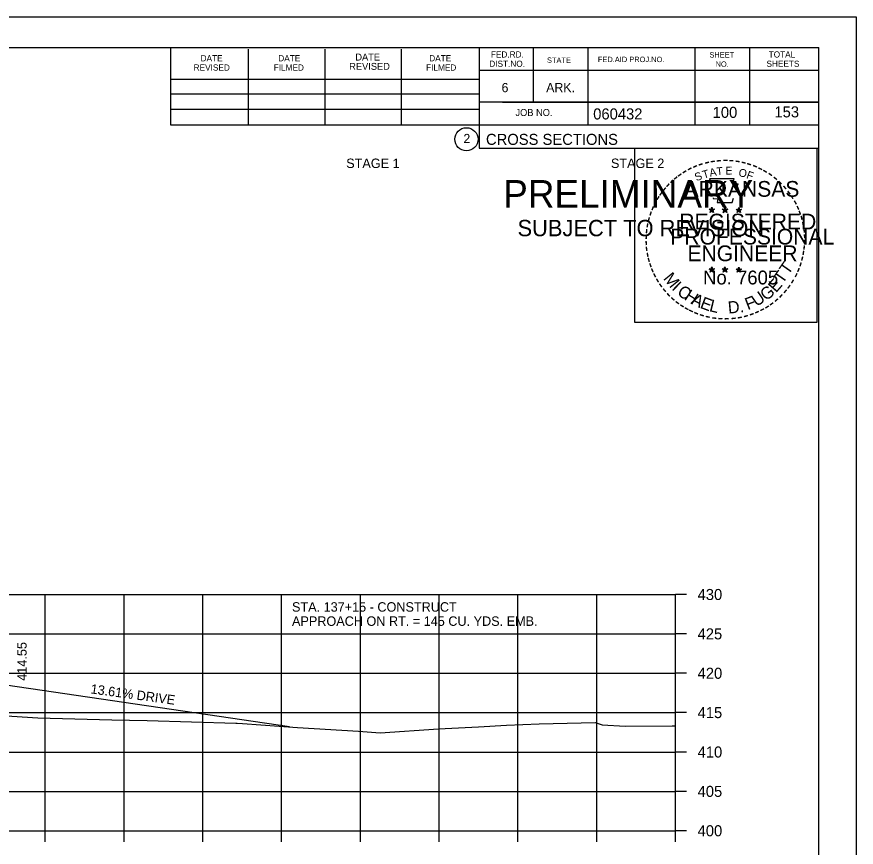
# Model space of a CAD drawing. Extents: x 1538688 to 1540766, y 656250 to 671912.
# Drawn here: x 1538914.6 to 1539021.1, y 661779.2 to 661884.7 of the extents above; entities that cross this region are included whole.
import ezdxf

# ---------------------------------------------------------------- set-up
doc = ezdxf.new("R2010")
doc.units = 0
for name, color, linetype in [('16', 7, 'Continuous'), ('18', 7, 'Continuous'), ('22', 7, 'Continuous'), ('26', 7, 'Continuous'), ('41', 7, 'Continuous'), ('7', 7, 'Continuous'), ('8', 7, 'Continuous'), ('9', 7, 'Continuous'), ('Borings', 7, 'Continuous'), ('Default', 7, 'Continuous'), ('Horizontal Alignment', 7, 'Continuous'), ('RipRap', 7, 'Continuous')]:
    doc.layers.add(name, color=color, linetype=linetype)

msp = doc.modelspace()

# ---------------------------------------------------------------- linework, layer by layer
at = {"layer": '16'}
msp.add_line((1538949.17, 661794.51), (1538913.16, 661799.81), dxfattribs=at)
at = {"layer": '18'}
msp.add_lwpolyline([(1538908.63, 661796.24), (1538917.25, 661795.66), (1538926.63, 661795.41), (1538931.1, 661795.35), (1538942.35, 661795), (1538942.54, 661794.98), (1538943.23, 661794.97), (1538950.2, 661794.43), (1538957.92, 661793.96), (1538960.7, 661793.78), (1538968.08, 661794.28), (1538973.15, 661794.53), (1538976.72, 661794.75), (1538980.89, 661794.92), (1538987.98, 661795.07), (1538988.87, 661794.8), (1538991.8, 661794.63), (1538997.75, 661794.67), (1538998.18, 661794.67)], dxfattribs=at)
at = {"layer": '22'}
for p, q in [((1538718.18, 661811.33), (1538998.18, 661811.33)), ((1538918.18, 661781.33), (1538918.18, 661811.33)), ((1538928.18, 661781.33), (1538928.18, 661811.33)), ((1538938.18, 661781.33), (1538938.18, 661811.33)), ((1538948.18, 661781.33), (1538948.18, 661811.33)), ((1538958.18, 661781.33), (1538958.18, 661811.33)), ((1538968.18, 661781.33), (1538968.18, 661811.33)), ((1538978.18, 661781.33), (1538978.18, 661811.33)), ((1538988.18, 661781.33), (1538988.18, 661811.33)), ((1538998.18, 661781.33), (1538998.18, 661811.33)), ((1538718.18, 661806.33), (1538998.18, 661806.33)), ((1538718.18, 661801.33), (1538998.18, 661801.33)), ((1538718.18, 661796.33), (1538998.18, 661796.33)), ((1538718.18, 661791.33), (1538998.18, 661791.33)), ((1538718.18, 661786.33), (1538998.18, 661786.33)), ((1538718.18, 661781.33), (1538998.18, 661781.33))]:
    msp.add_line(p, q, dxfattribs=at)
at = {"layer": '26'}
msp.add_line((1538687.78, 661884.68), (1539021.11, 661884.68), dxfattribs=at)
for points in [[(1538687.77, 661884.68), (1539021.11, 661884.68), (1539021.11, 661671.35), (1538687.77, 661671.35)], [(1538993.03, 661868.02), (1539016.13, 661868.02), (1539016.13, 661845.87), (1538993.03, 661845.87)]]:
    msp.add_lwpolyline(points, close=True, dxfattribs=at)
at = {"layer": '8'}
for p, q in [((1539002.79, 661860.49), (1539002.75, 661860.24)), ((1539002.79, 661860.13), (1539002.79, 661860.49)), ((1539002.79, 661860.49), (1539002.84, 661860.24)), ((1539004.46, 661860.49), (1539004.42, 661860.24)), ((1539004.46, 661860.13), (1539004.46, 661860.49)), ((1539004.46, 661860.49), (1539004.51, 661860.24)), ((1539006.22, 661860.48), (1539006.18, 661860.23)), ((1539006.22, 661860.11), (1539006.22, 661860.48)), ((1539006.22, 661860.48), (1539006.27, 661860.23)), ((1539002.44, 661860.24), (1539002.79, 661860.13)), ((1539002.44, 661860.24), (1539002.69, 661860.19)), ((1539002.44, 661860.24), (1539002.68, 661860.11)), ((1539002.57, 661859.83), (1539002.79, 661860.13)), ((1539002.57, 661859.83), (1539002.7, 661860.07)), ((1539002.57, 661859.83), (1539002.79, 661860.05)), ((1539003.13, 661860.24), (1539002.79, 661860.13)), ((1539003, 661859.83), (1539002.79, 661860.13)), ((1539003, 661859.83), (1539002.79, 661860.04)), ((1539003.13, 661860.24), (1539002.85, 661860.19)), ((1539003, 661859.83), (1539002.86, 661860.12)), ((1539003.13, 661860.24), (1539002.93, 661860.13)), ((1539004.11, 661860.24), (1539004.46, 661860.13)), ((1539004.11, 661860.24), (1539004.36, 661860.19)), ((1539004.11, 661860.24), (1539004.35, 661860.11)), ((1539004.24, 661859.83), (1539004.46, 661860.13)), ((1539004.24, 661859.83), (1539004.37, 661860.07)), ((1539004.24, 661859.83), (1539004.46, 661860.05)), ((1539004.8, 661860.24), (1539004.46, 661860.13)), ((1539004.67, 661859.83), (1539004.46, 661860.13)), ((1539004.67, 661859.83), (1539004.46, 661860.04)), ((1539004.8, 661860.24), (1539004.52, 661860.19)), ((1539004.67, 661859.83), (1539004.53, 661860.12)), ((1539004.8, 661860.24), (1539004.6, 661860.13)), ((1539005.87, 661860.22), (1539006.22, 661860.11)), ((1539005.87, 661860.22), (1539006.13, 661860.18)), ((1539005.87, 661860.22), (1539006.11, 661860.1)), ((1539006.01, 661859.82), (1539006.22, 661860.11)), ((1539006.01, 661859.82), (1539006.13, 661860.06)), ((1539006.01, 661859.82), (1539006.22, 661860.03)), ((1539006.57, 661860.22), (1539006.22, 661860.11)), ((1539006.43, 661859.82), (1539006.22, 661860.11)), ((1539006.43, 661859.82), (1539006.22, 661860.03)), ((1539006.57, 661860.22), (1539006.28, 661860.18)), ((1539006.43, 661859.82), (1539006.3, 661860.11)), ((1539006.57, 661860.22), (1539006.36, 661860.12)), ((1539002.78, 661852.92), (1539002.74, 661852.67)), ((1539002.78, 661852.55), (1539002.78, 661852.92)), ((1539002.78, 661852.92), (1539002.83, 661852.67)), ((1539004.45, 661852.92), (1539004.41, 661852.67)), ((1539004.45, 661852.55), (1539004.45, 661852.92)), ((1539004.45, 661852.92), (1539004.5, 661852.67)), ((1539006.22, 661852.91), (1539006.18, 661852.66)), ((1539006.22, 661852.54), (1539006.22, 661852.91)), ((1539006.22, 661852.91), (1539006.27, 661852.66)), ((1539002.43, 661852.66), (1539002.78, 661852.55)), ((1539002.43, 661852.66), (1539002.69, 661852.62)), ((1539002.43, 661852.66), (1539002.67, 661852.54)), ((1539002.57, 661852.26), (1539002.78, 661852.55)), ((1539002.57, 661852.26), (1539002.69, 661852.5)), ((1539002.57, 661852.26), (1539002.78, 661852.47)), ((1539003.13, 661852.66), (1539002.78, 661852.55)), ((1539003, 661852.26), (1539002.78, 661852.55)), ((1539003, 661852.26), (1539002.78, 661852.47)), ((1539003.13, 661852.66), (1539002.84, 661852.61)), ((1539003, 661852.26), (1539002.86, 661852.55)), ((1539003.13, 661852.66), (1539002.93, 661852.56)), ((1539004.1, 661852.66), (1539004.45, 661852.55)), ((1539004.1, 661852.66), (1539004.36, 661852.62)), ((1539004.1, 661852.66), (1539004.34, 661852.54)), ((1539004.24, 661852.26), (1539004.45, 661852.55)), ((1539004.24, 661852.26), (1539004.36, 661852.5)), ((1539004.24, 661852.26), (1539004.45, 661852.47)), ((1539004.8, 661852.66), (1539004.45, 661852.55)), ((1539004.67, 661852.26), (1539004.45, 661852.55)), ((1539004.67, 661852.26), (1539004.45, 661852.47)), ((1539004.8, 661852.66), (1539004.51, 661852.61)), ((1539004.67, 661852.26), (1539004.53, 661852.55)), ((1539004.8, 661852.66), (1539004.6, 661852.56)), ((1539005.87, 661852.65), (1539006.22, 661852.54)), ((1539005.87, 661852.65), (1539006.12, 661852.61)), ((1539005.87, 661852.65), (1539006.11, 661852.53)), ((1539006, 661852.25), (1539006.22, 661852.54)), ((1539006, 661852.25), (1539006.13, 661852.49)), ((1539006, 661852.25), (1539006.22, 661852.46)), ((1539006.57, 661852.65), (1539006.22, 661852.54)), ((1539006.43, 661852.25), (1539006.22, 661852.54)), ((1539006.43, 661852.25), (1539006.22, 661852.46)), ((1539006.57, 661852.65), (1539006.28, 661852.6)), ((1539006.43, 661852.25), (1539006.3, 661852.54)), ((1539006.57, 661852.65), (1539006.36, 661852.55))]:
    msp.add_line(p, q, dxfattribs=at)
for points in [[(1539002.48, 661864.11), (1539002.75, 661863.29)], [(1539005.99, 661863.19), (1539006.13, 661863.48), (1539005.45, 661863.45), (1539005.6, 661864.11), (1539002.48, 661864.11)], [(1539002.97, 661861.69), (1539002.97, 661861.6), (1539003.53, 661861.59), (1539003.48, 661861.11), (1539005.35, 661861.11), (1539005.55, 661861.65)], [(1539002.79, 661860.49), (1539003, 661859.83), (1539002.44, 661860.24), (1539003.13, 661860.24), (1539002.57, 661859.83), (1539002.79, 661860.49)], [(1539004.46, 661860.49), (1539004.67, 661859.83), (1539004.11, 661860.24), (1539004.8, 661860.24), (1539004.24, 661859.83), (1539004.46, 661860.49)], [(1539006.22, 661860.48), (1539006.43, 661859.82), (1539005.87, 661860.22), (1539006.57, 661860.22), (1539006.01, 661859.82), (1539006.22, 661860.48)], [(1539002.78, 661852.92), (1539003, 661852.26), (1539002.43, 661852.66), (1539003.13, 661852.66), (1539002.57, 661852.26), (1539002.78, 661852.92)], [(1539004.45, 661852.92), (1539004.67, 661852.26), (1539004.1, 661852.66), (1539004.8, 661852.66), (1539004.24, 661852.26), (1539004.45, 661852.92)], [(1539006.22, 661852.91), (1539006.43, 661852.25), (1539005.87, 661852.65), (1539006.57, 661852.65), (1539006, 661852.25), (1539006.22, 661852.91)]]:
    msp.add_lwpolyline(points, dxfattribs=at)
for centre, radius in [((1539002.79, 661860.13), 0.172), ((1539002.79, 661860.13), 0.145), ((1539004.46, 661860.13), 0.172), ((1539004.46, 661860.13), 0.145), ((1539006.22, 661860.11), 0.172), ((1539002.79, 661860.13), 0.116), ((1539002.79, 661860.13), 0.0991), ((1539002.79, 661860.13), 0.0747), ((1539002.79, 661860.13), 0.0495), ((1539002.79, 661860.13), 0.0296), ((1539004.46, 661860.13), 0.116), ((1539004.46, 661860.13), 0.0991), ((1539004.46, 661860.13), 0.0747), ((1539004.46, 661860.13), 0.0495), ((1539004.46, 661860.13), 0.0296), ((1539006.22, 661860.11), 0.145), ((1539006.22, 661860.11), 0.116), ((1539006.22, 661860.11), 0.0991), ((1539006.22, 661860.11), 0.0747), ((1539006.22, 661860.11), 0.0495), ((1539006.22, 661860.11), 0.0296), ((1539002.78, 661852.55), 0.172), ((1539002.78, 661852.55), 0.145), ((1539002.78, 661852.55), 0.116), ((1539002.78, 661852.55), 0.0991), ((1539002.78, 661852.55), 0.0747), ((1539002.78, 661852.55), 0.0495), ((1539002.78, 661852.55), 0.0296), ((1539004.45, 661852.55), 0.172), ((1539004.45, 661852.55), 0.145), ((1539004.45, 661852.55), 0.116), ((1539004.45, 661852.55), 0.0991), ((1539004.45, 661852.55), 0.0747), ((1539004.45, 661852.55), 0.0495), ((1539004.45, 661852.55), 0.0296), ((1539006.22, 661852.54), 0.172), ((1539006.22, 661852.54), 0.145), ((1539006.22, 661852.54), 0.116), ((1539006.22, 661852.54), 0.0991), ((1539006.22, 661852.54), 0.0747), ((1539006.22, 661852.54), 0.0495), ((1539006.22, 661852.54), 0.0296)]:
    msp.add_circle(centre, radius, dxfattribs=at)
at = {"layer": 'Borings'}
for p, q in [((1538998.18, 661781.33), (1538998.18, 661811.33)), ((1538999.58, 661811.33), (1538998.18, 661811.33)), ((1538999.58, 661806.33), (1538998.18, 661806.33)), ((1538999.58, 661801.33), (1538998.18, 661801.33)), ((1538999.58, 661796.33), (1538998.18, 661796.33)), ((1538999.58, 661791.33), (1538998.18, 661791.33)), ((1538999.58, 661786.33), (1538998.18, 661786.33)), ((1538718.18, 661781.33), (1538998.18, 661781.33)), ((1538918.18, 661779.93), (1538918.18, 661781.33)), ((1538928.18, 661779.93), (1538928.18, 661781.33)), ((1538938.18, 661779.93), (1538938.18, 661781.33)), ((1538948.18, 661779.93), (1538948.18, 661781.33)), ((1538958.18, 661779.93), (1538958.18, 661781.33)), ((1538968.18, 661779.93), (1538968.18, 661781.33)), ((1538978.18, 661779.93), (1538978.18, 661781.33)), ((1538988.18, 661779.93), (1538988.18, 661781.33)), ((1538998.18, 661779.93), (1538998.18, 661781.33)), ((1538999.58, 661781.33), (1538998.18, 661781.33))]:
    msp.add_line(p, q, dxfattribs=at)
at = {"layer": 'RipRap'}
for p, q in [((1538700.18, 661880.79), (1539016.36, 661880.79)), ((1538934.1, 661870.91), (1538934.1, 661880.79)), ((1538943.96, 661870.91), (1538943.96, 661880.59)), ((1538953.72, 661870.91), (1538953.72, 661880.59)), ((1538963.4, 661870.91), (1538963.4, 661880.59)), ((1538973.26, 661880.79), (1538973.26, 661867.99)), ((1538980.1, 661880.79), (1538980.1, 661873.85)), ((1538987.04, 661880.79), (1538987.04, 661870.91)), ((1539000.62, 661880.79), (1539000.62, 661870.91)), ((1539007.56, 661880.79), (1539007.56, 661870.91)), ((1539016.36, 661675.33), (1539016.36, 661880.79)), ((1539016.36, 661877.85), (1538973.26, 661877.85)), ((1539016.36, 661877.87), (1539016.36, 661877.87)), ((1538934.1, 661876.77), (1538973.26, 661876.77)), ((1538934.1, 661874.91), (1538973.26, 661874.91)), ((1539016.36, 661873.85), (1538973.26, 661873.85)), ((1538976.22, 661873.85), (1539016.36, 661873.85)), ((1538934.1, 661870.91), (1538934.1, 661872.97)), ((1538934.1, 661872.97), (1538973.26, 661872.97)), ((1539016.36, 661870.91), (1538934.1, 661870.91)), ((1538973.26, 661867.99), (1539016.36, 661867.99))]:
    msp.add_line(p, q, dxfattribs=at)
msp.add_circle((1538971.64, 661869.13), 1.47, dxfattribs=at)

# ---------------------------------------------------------------- texts
at = {"layer": '16'}
msp.add_text('13.61% DRIVE', height=1.2, rotation=352.2472, dxfattribs=at).set_placement((1538923.89, 661798.78))
at = {"layer": '41'}
msp.add_text('414.55', height=1.2, rotation=90, dxfattribs=at).set_placement((1538915.82, 661800.38))
at = {"layer": '7'}
for s, height, p in [('100', 1.4, (1539002.89, 661871.85)), ('153', 1.4, (1539010.73, 661871.91)), ('STA. 137+15 - CONSTRUCT', 1.2, (1538949.5, 661809.15)), ('APPROACH ON RT. = 145 CU. YDS. EMB.', 1.2, (1538949.5, 661807.35))]:
    msp.add_text(s, height=height, dxfattribs=at).set_placement(p)
at = {"layer": '8'}
for s, height, rotation, p in [('-', 1.6, 24.3072, (1539000.59, 661864.97)), ('-', 1.6, 19.1761, (1539001.23, 661865.24)), ('-', 1.6, 13.6301, (1539001.98, 661865.48)), ('-', 1.6, 10.2193, (1539002.66, 661865.64)), ('T', 1, 6.0228, (1539003.42, 661864.54)), ('-', 1.6, 5.8968, (1539003.38, 661865.75)), ('-', 1.6, 0.1862, (1539004.16, 661865.83)), ('E', 1, 0.8323, (1539004.53, 661864.65)), ('-', 1.6, 357.743, (1539004.88, 661865.81)), ('-', 1.6, 352.1617, (1539005.62, 661865.76)), ('-', 1.6, 347.2049, (1539006.34, 661865.64)), ('-', 1.6, 342.3362, (1539006.98, 661865.49)), ('-', 1.6, 337.8551, (1539007.71, 661865.27)), ('-', 1.6, 334.1211, (1539008.34, 661864.99)), ('-', 1.6, 36.2317, (1538998.79, 661863.89)), ('-', 1.6, 34.0636, (1538999.36, 661864.29)), ('-', 1.6, 28.7918, (1538999.96, 661864.66)), ('S', 1, 21.594, (1539000.83, 661863.79)), ('T', 1, 16.4036, (1539001.75, 661864.12)), ('A', 1, 11.2132, (1539002.57, 661864.37)), ('O', 1, 350.4515, (1539006.13, 661864.44)), ('F', 1, 340.0707, (1539007.09, 661864.21)), ('-', 1.6, 329.6409, (1539008.92, 661864.71)), ('-', 1.6, 325.8627, (1539009.57, 661864.35)), ('-', 1.6, 48.423, (1538997.43, 661862.62)), ('-', 1.6, 42.9622, (1538997.88, 661863.1)), ('-', 1.6, 38.9507, (1538998.31, 661863.51)), ('ARKANSAS', 2, 360, (1538999.33, 661861.83)), ('-', 1.6, 320.5297, (1539010.18, 661863.92)), ('-', 1.6, 315.5786, (1539010.77, 661863.44)), ('-', 1.6, 54.2325, (1538996.61, 661861.56)), ('-', 1.6, 50.6142, (1538997.03, 661862.13)), ('-', 1.6, 309.8797, (1539011.34, 661862.89)), ('-', 1.6, 306.6522, (1539011.87, 661862.28)), ('-', 1.6, 58.0706, (1538996.29, 661861.04)), ('-', 1.4, 303.6753, (1539012.35, 661861.72)), ('-', 1.6, 299.6684, (1539012.67, 661861.11)), ('-', 1.6, 67.7743, (1538995.72, 661859.81)), ('-', 1.6, 62.8713, (1538995.97, 661860.42)), ('-', 1.6, 294.6628, (1539013, 661860.5)), ('-', 1.6, 75.461, (1538995.3, 661858.47)), ('-', 1.6, 72.3945, (1538995.5, 661859.18)), ('REGISTERED', 2, 360, (1538998.65, 661857.68)), ('DWB', 0.01, 360, (1539002.77, 661860.12)), ('DWB', 0.01, 360, (1539004.44, 661860.12)), ('DWB', 0.01, 360, (1539006.21, 661860.11)), ('-', 1.6, 290.5728, (1539013.25, 661859.92)), ('-', 1.6, 285.1233, (1539013.49, 661859.34)), ('-', 1.6, 81.2013, (1538995.17, 661857.76)), ('-', 1.6, 280.5493, (1539013.69, 661858.6)), ('-', 1.6, 85.1863, (1538995.09, 661857.06)), ('PROFESSIONAL', 2, 360, (1538997.51, 661855.77)), ('-', 1.6, 276.5962, (1539013.85, 661857.83)), ('-', 1.6, 274.3301, (1539013.91, 661857.11)), ('-', 1.6, 94.1959, (1538995.1, 661855.64)), ('-', 1.6, 89.0622, (1538995.07, 661856.36)), ('-', 1.6, 269.9407, (1539013.94, 661856.48)), ('-', 1.6, 98.9479, (1538995.17, 661854.97)), ('ENGINEER', 2, 360, (1538999.69, 661853.65)), ('-', 1.6, 260.9953, (1539013.85, 661855.16)), ('-', 1.6, 263.5172, (1539013.93, 661855.81)), ('-', 1.6, 101.7149, (1538995.31, 661854.24)), ('-', 1.6, 105.4578, (1538995.47, 661853.64)), ('-', 1.6, 255.7626, (1539013.74, 661854.48)), ('-', 1.6, 109.0874, (1538995.69, 661853.01)), ('T', 1.54, 55.055, (1539012.5, 661851.82)), ('-', 1.6, 252.8681, (1539013.56, 661853.76)), ('-', 1.6, 114.0643, (1538995.94, 661852.42)), ('-', 1.6, 115.7289, (1538996.24, 661851.8)), ('M', 1.54, 308.9175, (1538996.55, 661851.44)), ('No. 7605', 1.757, 360, (1539001.67, 661850.7)), ('DWB', 0.01, 360, (1539002.77, 661852.55)), ('DWB', 0.01, 360, (1539004.44, 661852.55)), ('DWB', 0.01, 360, (1539006.2, 661852.54)), ('T', 1.54, 55.055, (1539011.77, 661850.7)), ('-', 1.6, 244.6197, (1539013.08, 661852.46)), ('-', 1.6, 247.8887, (1539013.34, 661853.09)), ('-', 1.6, 120.4471, (1538996.6, 661851.21)), ('-', 1.6, 125.8934, (1538997, 661850.65)), ('I', 1.54, 316.4636, (1538997.6, 661850.12)), ('E', 1.54, 48.7313, (1539010.93, 661849.57)), ('-', 1.6, 239.0712, (1539012.68, 661851.7)), ('-', 1.6, 130.7181, (1538997.47, 661850.1)), ('-', 1.6, 134.2238, (1538997.98, 661849.55)), ('C', 1.54, 324.0197, (1538998.27, 661849.5)), ('H', 1.54, 327.5342, (1538999.18, 661848.85)), ('U', 1.54, 34.4052, (1539008.47, 661847.82)), ('G', 1.54, 38.2173, (1539009.67, 661848.55)), ('-', 1.6, 231.2538, (1539011.85, 661850.49)), ('-', 1.6, 233.8452, (1539012.28, 661851.05)), ('-', 1.6, 138.9338, (1538998.51, 661849.09)), ('-', 1.6, 144.6463, (1538999.06, 661848.68)), ('A', 1.54, 332.5513, (1539000.03, 661848.31)), ('E', 1.54, 339.2068, (1539001.19, 661847.75)), ('L', 1.54, 346.2929, (1539002.38, 661847.32)), ('D.', 1.54, 5.2602, (1539004.89, 661846.99)), ('F', 1.54, 20.8202, (1539007.34, 661847.42)), ('-', 1.6, 221.0851, (1539010.85, 661849.41)), ('-', 1.6, 225.7653, (1539011.37, 661849.92)), ('-', 1.6, 148.0898, (1538999.63, 661848.31)), ('-', 1.6, 151.5704, (1539000.2, 661847.99)), ('-', 1.6, 154.6002, (1539000.73, 661847.74)), ('-', 1.6, 207.3568, (1539009.21, 661848.21)), ('-', 1.6, 212.2491, (1539009.77, 661848.55)), ('-', 1.6, 215.7363, (1539010.3, 661848.94)), ('-', 1.6, 158.5612, (1539001.35, 661847.49)), ('-', 1.6, 162.7983, (1539002.04, 661847.27)), ('-', 1.6, 167.5555, (1539002.75, 661847.11)), ('-', 1.6, 173.1155, (1539003.52, 661847)), ('-', 1.6, 176.5183, (1539004.27, 661846.95)), ('-', 1.6, 181.5918, (1539005.02, 661846.97)), ('-', 1.6, 185.8167, (1539005.83, 661847.04)), ('-', 1.6, 191.2858, (1539006.56, 661847.17)), ('-', 1.6, 195.4743, (1539007.29, 661847.37)), ('-', 1.6, 200.7184, (1539007.97, 661847.62)), ('-', 1.6, 204.2516, (1539008.59, 661847.89))]:
    msp.add_text(s, height=height, rotation=rotation, dxfattribs=at).set_placement(p)
at = {"layer": '9'}
for s, height, p in [('PRELIMINARY', 3.5, (1538976.31, 661860.45)), ('DWB', 0.01, (1538977.06, 661862.3)), ('SUBJECT TO REVISION', 2.0751, (1538978.12, 661856.82))]:
    msp.add_text(s, height=height, rotation=360, dxfattribs=at).set_placement(p)
at = {"layer": 'Default'}
for s, p in [('STAGE 1', (1538956.38, 661865.48)), ('STAGE 2', (1538989.98, 661865.48))]:
    msp.add_text(s, height=1.2, dxfattribs=at).set_placement(p)
at = {"layer": 'Horizontal Alignment'}
for s, p in [('430', (1539000.98, 661810.63)), ('425', (1539000.98, 661805.63)), ('420', (1539000.98, 661800.63)), ('415', (1539000.98, 661795.63)), ('410', (1539000.98, 661790.63)), ('405', (1539000.98, 661785.63)), ('400', (1539000.98, 661780.63))]:
    msp.add_text(s, height=1.4, dxfattribs=at).set_placement(p)
at = {"layer": 'RipRap'}
for s, height, p in [('DATE', 0.782, (1538937.9, 661879.03)), ('DATE', 0.782, (1538947.76, 661879.03)), ('DATE', 0.879, (1538957.54, 661879.13)), ('DATE', 0.782, (1538966.92, 661879.03)), ('FED.RD.', 0.782, (1538974.74, 661879.51)), ('STATE', 0.684, (1538981.86, 661878.83)), ('FED.AID PROJ.NO.', 0.684, (1538988.32, 661878.93)), ('SHEET', 0.684, (1539002.48, 661879.51)), ('TOTAL', 0.782, (1539010, 661879.51)), ('REVISED', 0.782, (1538937.02, 661877.85)), ('FILMED', 0.782, (1538947.18, 661877.85)), ('REVISED', 0.879, (1538956.76, 661877.95)), ('FILMED', 0.782, (1538966.52, 661877.85)), ('DIST.NO.', 0.782, (1538974.54, 661878.33)), ('NO.', 0.684, (1539003.26, 661878.33)), ('SHEETS', 0.782, (1539009.72, 661878.33)), ('6', 1.17, (1538976.1, 661875.11)), ('ARK.', 1.172, (1538981.76, 661875.11)), ('060432', 1.4, (1538987.73, 661871.65)), ('JOB NO.', 0.879, (1538977.86, 661872.09)), ('2', 1.17, (1538971.26, 661868.64)), ('CROSS SECTIONS', 1.4, (1538974.12, 661868.42))]:
    msp.add_text(s, height=height, rotation=360, dxfattribs=at).set_placement(p)

doc.saveas('drawing.dxf')
